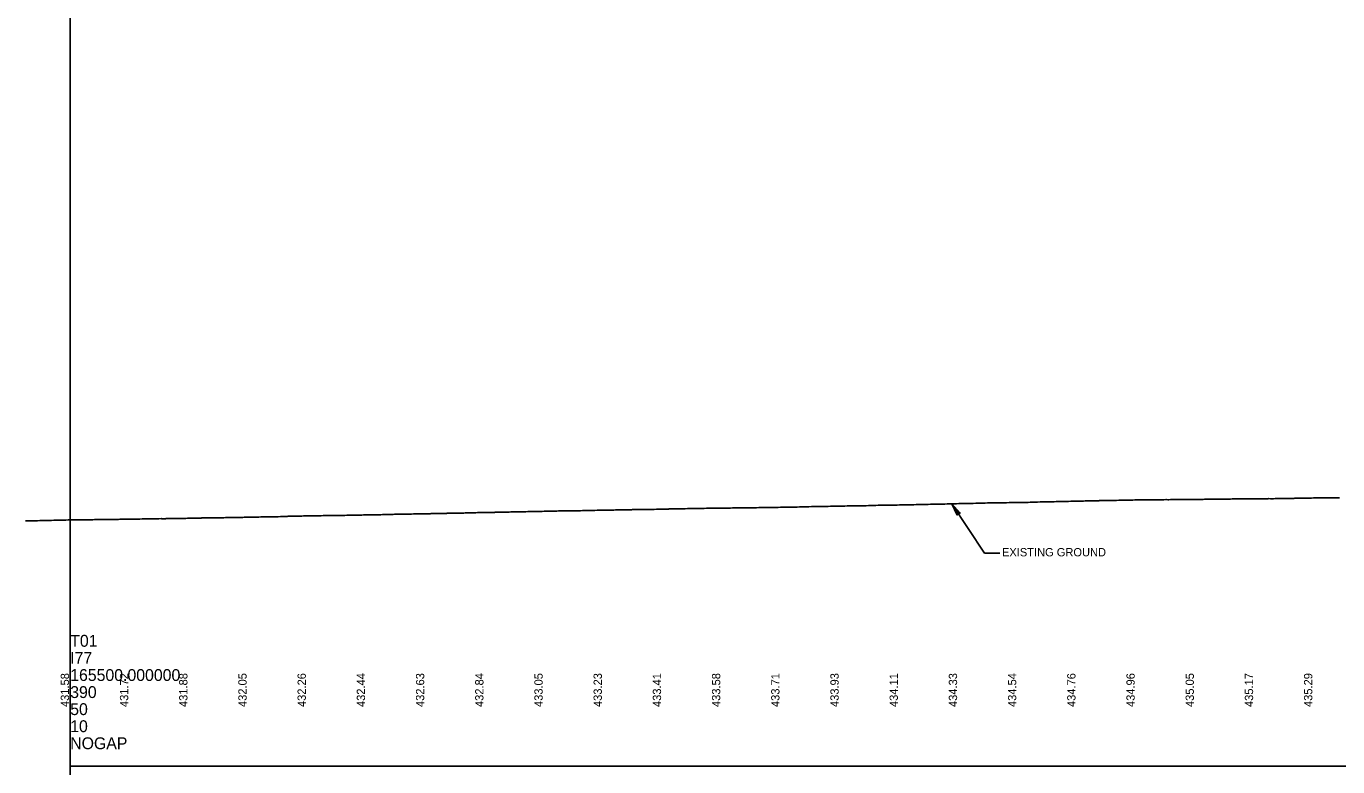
# Model space of a CAD drawing. Extents: x 2017200 to 2047700, y 854850 to 893350.
# Drawn here: x 2020463 to 2021570, y 859100 to 859725 of the extents above; entities that cross this region are included whole.
import ezdxf

# ---------------------------------------------------------------- set-up
doc = ezdxf.new("R2010")
doc.units = 0
for name, color, linetype in [('RD_DDB_Profile_EX', 7, 'Continuous'), ('RD_DDB_Profile_Lbl', 7, 'Continuous'), ('RD_DDB_StripGrade', 7, 'Continuous'), ('RD_GPK_Profile_Cell', 7, 'Continuous')]:
    doc.layers.add(name, color=color, linetype=linetype)

msp = doc.modelspace()

# ---------------------------------------------------------------- linework, layer by layer
at = {"layer": 'RD_DDB_Profile_EX'}
msp.add_lwpolyline([(2020462.3, 859307.1), (2020464.3, 859307.1), (2020466.4, 859307.2), (2020468.4, 859307.2), (2020470.3, 859307.3), (2020472.4, 859307.3), (2020474.4, 859307.4), (2020476.2, 859307.4), (2020476.6, 859307.4), (2020478.5, 859307.5), (2020480.4, 859307.6), (2020480.9, 859307.6), (2020482.3, 859307.6), (2020483.7, 859307.6), (2020484.3, 859307.6), (2020486.3, 859307.7), (2020486.8, 859307.7), (2020488.4, 859307.7), (2020490.1, 859307.8), (2020490.4, 859307.8), (2020492.6, 859307.8), (2020494, 859307.8), (2020494.5, 859307.8), (2020496.4, 859307.8), (2020498.3, 859307.9), (2020498.6, 859307.9), (2020500.5, 859307.9), (2020502.5, 859308), (2020502.8, 859308), (2020504.3, 859308), (2020504.6, 859308), (2020506.5, 859308), (2020508.4, 859308), (2020508.8, 859308), (2020510.7, 859308), (2020512.5, 859308.1), (2020513, 859308.1), (2020514.5, 859308.1), (2020516.1, 859308.1), (2020516.5, 859308.1), (2020518.6, 859308.1), (2020519, 859308.1), (2020520.6, 859308.2), (2020522.6, 859308.2), (2020524.4, 859308.2), (2020524.8, 859308.2), (2020526.3, 859308.2), (2020526.7, 859308.2), (2020528.7, 859308.3), (2020530.8, 859308.3), (2020532.7, 859308.3), (2020534.5, 859308.4), (2020535, 859308.4), (2020536.8, 859308.4), (2020538.8, 859308.4), (2020539.4, 859308.4), (2020540.7, 859308.4), (2020541.9, 859308.5), (2020542.7, 859308.5), (2020544.3, 859308.5), (2020544.6, 859308.5), (2020545.2, 859308.5), (2020546.7, 859308.5), (2020548.3, 859308.6), (2020548.7, 859308.6), (2020551, 859308.6), (2020552.3, 859308.6), (2020552.8, 859308.6), (2020554.8, 859308.7), (2020556.6, 859308.7), (2020556.9, 859308.7), (2020558.6, 859308.7), (2020558.9, 859308.7), (2020560.8, 859308.8), (2020561.2, 859308.8), (2020562.6, 859308.8), (2020563, 859308.8), (2020564.9, 859308.8), (2020566.7, 859308.9), (2020567.1, 859308.9), (2020569, 859308.9), (2020570.8, 859308.9), (2020571.4, 859308.9), (2020572.9, 859309), (2020574.3, 859309), (2020574.8, 859309), (2020576.8, 859309.1), (2020577.3, 859309), (2020579, 859309), (2020580.6, 859309), (2020580.9, 859309.1), (2020582.7, 859309.1), (2020583.1, 859309.1), (2020584.6, 859309.1), (2020585, 859309.1), (2020587, 859309.2), (2020587.5, 859309.1), (2020588.6, 859309.2), (2020589.2, 859309.2), (2020591.1, 859309.2), (2020592.8, 859309.3), (2020593.3, 859309.3), (2020594.8, 859309.3), (2020595.1, 859309.3), (2020597.1, 859309.3), (2020597.7, 859309.3), (2020599, 859309.4), (2020600.2, 859309.4), (2020601, 859309.4), (2020602.6, 859309.4), (2020603, 859309.4), (2020603.5, 859309.4), (2020605.1, 859309.5), (2020606.6, 859309.5), (2020607, 859309.5), (2020609.3, 859309.5), (2020610.6, 859309.5), (2020611.2, 859309.6), (2020613.1, 859309.6), (2020614.9, 859309.6), (2020615.3, 859309.6), (2020616.8, 859309.7), (2020617.2, 859309.7), (2020619.2, 859309.7), (2020619.6, 859309.7), (2020620.9, 859309.7), (2020621.3, 859309.7), (2020623.2, 859309.7), (2020625, 859309.8), (2020625.5, 859309.8), (2020627.3, 859309.8), (2020629.1, 859309.8), (2020629.8, 859309.8), (2020631.2, 859309.9), (2020632.6, 859309.9), (2020633.2, 859309.9), (2020634.8, 859310), (2020635.2, 859310), (2020635.5, 859310), (2020636.4, 859310), (2020637.3, 859310), (2020638.9, 859310), (2020639.3, 859310), (2020641, 859310.1), (2020641.5, 859310.1), (2020642.9, 859310.1), (2020643.3, 859310.1), (2020645.3, 859310.1), (2020645.8, 859310.1), (2020646.9, 859310.2), (2020647.5, 859310.2), (2020649.1, 859310.2), (2020649.4, 859310.2), (2020651.1, 859310.3), (2020651.7, 859310.3), (2020653.2, 859310.3), (2020653.5, 859310.3), (2020655.2, 859310.4), (2020656.2, 859310.4), (2020657.3, 859310.4), (2020658.4, 859310.4), (2020659.3, 859310.4), (2020660.9, 859310.5), (2020661.3, 859310.5), (2020662, 859310.5), (2020663.4, 859310.5), (2020664.9, 859310.5), (2020665.4, 859310.6), (2020667, 859310.6), (2020667.6, 859310.6), (2020668.9, 859310.6), (2020669.5, 859310.6), (2020671.1, 859310.7), (2020671.4, 859310.7), (2020673.2, 859310.7), (2020673.6, 859310.7), (2020675.1, 859310.7), (2020675.5, 859310.7), (2020677.5, 859310.8), (2020677.9, 859310.8), (2020679.2, 859310.8), (2020679.7, 859310.9), (2020681.6, 859310.9), (2020682.6, 859310.9), (2020683.4, 859310.9), (2020683.9, 859311), (2020685.4, 859311), (2020685.7, 859311), (2020687.4, 859311), (2020688.2, 859311.1), (2020689.5, 859311.1), (2020690.9, 859311.1), (2020691.5, 859311.1), (2020693.1, 859311.2), (2020693.5, 859311.2), (2020693.8, 859311.2), (2020694.7, 859311.2), (2020695.6, 859311.2), (2020697.1, 859311.3), (2020697.5, 859311.3), (2020699.3, 859311.3), (2020699.8, 859311.3), (2020701.2, 859311.3), (2020701.7, 859311.3), (2020703.6, 859311.4), (2020704.2, 859311.4), (2020705.2, 859311.4), (2020705.8, 859311.4), (2020707.4, 859311.5), (2020707.7, 859311.5), (2020709.5, 859311.5), (2020710.1, 859311.5), (2020711.5, 859311.5), (2020711.9, 859311.5), (2020713.5, 859311.6), (2020714.4, 859311.6), (2020715.6, 859311.6), (2020716.8, 859311.6), (2020717.6, 859311.6), (2020719.3, 859311.6), (2020719.6, 859311.6), (2020720.2, 859311.7), (2020721.7, 859311.7), (2020723.3, 859311.7), (2020723.7, 859311.7), (2020725.9, 859311.7), (2020727.2, 859311.8), (2020727.8, 859311.8), (2020729.8, 859311.8), (2020731.6, 859311.8), (2020731.9, 859311.8), (2020733.5, 859311.9), (2020733.8, 859311.9), (2020735.8, 859311.9), (2020736.2, 859311.9), (2020737.6, 859312), (2020737.9, 859312), (2020739.9, 859312), (2020741.7, 859312.1), (2020742.1, 859312.1), (2020744, 859312.1), (2020745.7, 859312.1), (2020746.4, 859312.1), (2020747.8, 859312.2), (2020749.3, 859312.2), (2020749.8, 859312.2), (2020752.1, 859312.2), (2020753.2, 859312.2), (2020753.9, 859312.3), (2020755.6, 859312.3), (2020755.9, 859312.4), (2020757.6, 859312.4), (2020758.1, 859312.4), (2020759.6, 859312.4), (2020760, 859312.4), (2020761.9, 859312.4), (2020762.4, 859312.4), (2020763.6, 859312.5), (2020764.1, 859312.5), (2020766, 859312.5), (2020767.8, 859312.6), (2020768.3, 859312.6), (2020769.8, 859312.6), (2020770.2, 859312.6), (2020772.1, 859312.6), (2020772.7, 859312.6), (2020773.9, 859312.7), (2020775.2, 859312.7), (2020775.9, 859312.7), (2020777.5, 859312.7), (2020777.9, 859312.7), (2020778.5, 859312.7), (2020780.1, 859312.8), (2020781.6, 859312.8), (2020782, 859312.8), (2020783.7, 859312.9), (2020784.3, 859312.9), (2020785.5, 859312.9), (2020786.1, 859312.9), (2020787.7, 859312.9), (2020788.1, 859312.9), (2020789.9, 859313), (2020790.3, 859313), (2020791.8, 859313), (2020792.2, 859313), (2020794.1, 859313), (2020794.5, 859313), (2020795.9, 859313.1), (2020796.3, 859313.1), (2020798.2, 859313.1), (2020799.1, 859313.1), (2020800, 859313.1), (2020800.5, 859313.2), (2020802.3, 859313.2), (2020804.1, 859313.2), (2020804.8, 859313.3), (2020806.2, 859313.3), (2020807.5, 859313.3), (2020808.1, 859313.3), (2020809.8, 859313.4), (2020810.4, 859313.4), (2020811.4, 859313.4), (2020812.3, 859313.4), (2020813.8, 859313.4), (2020814.2, 859313.5), (2020815.9, 859313.5), (2020816.4, 859313.5), (2020817.8, 859313.5), (2020818.3, 859313.6), (2020820.3, 859313.6), (2020820.8, 859313.6), (2020821.9, 859313.6), (2020822.5, 859313.6), (2020824, 859313.7), (2020824.4, 859313.7), (2020826.1, 859313.7), (2020826.6, 859313.7), (2020828.1, 859313.8), (2020828.5, 859313.8), (2020830.2, 859313.8), (2020831.1, 859313.8), (2020832.3, 859313.8), (2020833.5, 859313.9), (2020834.3, 859313.9), (2020835.9, 859313.9), (2020836.2, 859313.9), (2020836.9, 859314), (2020838.4, 859314), (2020839.9, 859314), (2020840.4, 859314), (2020842.1, 859314), (2020842.6, 859314), (2020843.9, 859314.1), (2020844.4, 859314.1), (2020846.1, 859314.1), (2020846.4, 859314.1), (2020848.1, 859314.2), (2020848.6, 859314.2), (2020850.1, 859314.2), (2020850.5, 859314.2), (2020852.5, 859314.2), (2020852.9, 859314.3), (2020854.2, 859314.3), (2020854.6, 859314.3), (2020856.5, 859314.3), (2020857.4, 859314.3), (2020858.3, 859314.3), (2020858.8, 859314.4), (2020860.7, 859314.4), (2020862.4, 859314.5), (2020863.1, 859314.5), (2020864.5, 859314.5), (2020865.9, 859314.5), (2020866.4, 859314.6), (2020868.7, 859314.6), (2020869.8, 859314.6), (2020870.6, 859314.6), (2020872.2, 859314.7), (2020872.5, 859314.7), (2020874.3, 859314.7), (2020874.7, 859314.7), (2020876.2, 859314.7), (2020876.6, 859314.7), (2020878.6, 859314.8), (2020879, 859314.8), (2020880.3, 859314.8), (2020880.8, 859314.8), (2020882.7, 859314.9), (2020884.4, 859314.9), (2020884.9, 859314.9), (2020886.5, 859315), (2020886.8, 859315), (2020888.5, 859315), (2020889.3, 859315), (2020890.6, 859315), (2020891.9, 859315.1), (2020892.6, 859315.1), (2020894.2, 859315.1), (2020894.6, 859315.1), (2020895.1, 859315.2), (2020896.7, 859315.2), (2020898.2, 859315.2), (2020898.6, 859315.2), (2020900.4, 859315.3), (2020900.9, 859315.3), (2020902.2, 859315.3), (2020902.8, 859315.3), (2020904.7, 859315.3), (2020906.5, 859315.4), (2020906.9, 859315.4), (2020908.5, 859315.4), (2020908.8, 859315.4), (2020910.8, 859315.4), (2020911.1, 859315.4), (2020912.5, 859315.5), (2020912.9, 859315.5), (2020914.9, 859315.5), (2020915.7, 859315.5), (2020916.6, 859315.5), (2020917.1, 859315.6), (2020918.9, 859315.5), (2020920.7, 859315.6), (2020921.4, 859315.6), (2020922.8, 859315.6), (2020924.3, 859315.6), (2020924.8, 859315.6), (2020927, 859315.7), (2020928.1, 859315.7), (2020928.9, 859315.7), (2020930.5, 859315.7), (2020930.9, 859315.7), (2020932.6, 859315.8), (2020933, 859315.8), (2020934.5, 859315.8), (2020934.9, 859315.8), (2020936.9, 859315.9), (2020937.3, 859315.9), (2020938.6, 859315.9), (2020939, 859315.9), (2020941, 859315.9), (2020942.8, 859316), (2020943.2, 859316), (2020945.1, 859316.1), (2020946.8, 859316.1), (2020947.6, 859316.1), (2020948.9, 859316.1), (2020950.2, 859316.2), (2020950.9, 859316.2), (2020952.6, 859316.2), (2020952.9, 859316.2), (2020953.4, 859316.2), (2020955, 859316.2), (2020956.6, 859316.3), (2020957, 859316.3), (2020958.7, 859316.3), (2020959.2, 859316.3), (2020960.6, 859316.4), (2020961.1, 859316.4), (2020963, 859316.4), (2020964.8, 859316.5), (2020965.2, 859316.5), (2020966.8, 859316.5), (2020967.1, 859316.5), (2020969.1, 859316.5), (2020969.4, 859316.5), (2020970.9, 859316.6), (2020971.3, 859316.6), (2020973.2, 859316.6), (2020974, 859316.6), (2020975, 859316.7), (2020975.4, 859316.7), (2020977.3, 859316.7), (2020979, 859316.7), (2020979.6, 859316.7), (2020981.1, 859316.8), (2020982.6, 859316.7), (2020983.1, 859316.8), (2020985.3, 859316.8), (2020986.5, 859316.8), (2020987.2, 859316.8), (2020988.8, 859316.9), (2020989.1, 859316.9), (2020991, 859316.9), (2020991.4, 859316.9), (2020992.9, 859316.9), (2020993.3, 859316.9), (2020995.2, 859317), (2020995.6, 859317), (2020996.9, 859317), (2020997.4, 859317), (2020999.3, 859317), (2021001.1, 859317.1), (2021001.5, 859317.1), (2021003.4, 859317.1), (2021005.3, 859317.1), (2021005.9, 859317.2), (2021007.2, 859317.2), (2021008.6, 859317.2), (2021009.2, 859317.2), (2021010.9, 859317.3), (2021011.2, 859317.3), (2021011.8, 859317.3), (2021013.3, 859317.3), (2021014.9, 859317.3), (2021015.3, 859317.3), (2021017, 859317.4), (2021017.5, 859317.4), (2021018.9, 859317.4), (2021019.4, 859317.4), (2021021.4, 859317.5), (2021023.2, 859317.5), (2021023.5, 859317.5), (2021025.4, 859317.5), (2021027.4, 859317.6), (2021027.7, 859317.6), (2021029.2, 859317.6), (2021029.5, 859317.6), (2021031.5, 859317.7), (2021033.3, 859317.7), (2021033.7, 859317.7), (2021035.5, 859317.7), (2021037.4, 859317.8), (2021037.9, 859317.8), (2021039.4, 859317.8), (2021041, 859317.8), (2021041.4, 859317.8), (2021043.6, 859317.9), (2021045, 859317.9), (2021045.5, 859317.9), (2021047.5, 859317.9), (2021049.6, 859317.9), (2021051.6, 859318), (2021053.5, 859318), (2021053.9, 859318), (2021055.3, 859318), (2021055.6, 859318), (2021057.6, 859318), (2021059.4, 859318.1), (2021059.7, 859318.1), (2021061.7, 859318.1), (2021063.6, 859318.1), (2021064, 859318.1), (2021065.6, 859318.1), (2021067.2, 859318.2), (2021067.5, 859318.2), (2021069.8, 859318.2), (2021071.6, 859318.2), (2021073.6, 859318.3), (2021075.7, 859318.3), (2021077.6, 859318.3), (2021079.6, 859318.3), (2021081.7, 859318.4), (2021083.7, 859318.4), (2021085.7, 859318.4), (2021087.7, 859318.4), (2021088.3, 859318.4), (2021089.7, 859318.5), (2021091.7, 859318.5), (2021093.7, 859318.5), (2021095.8, 859318.5), (2021097.8, 859318.5), (2021099.8, 859318.6), (2021101.9, 859318.6), (2021103.9, 859318.6), (2021105.9, 859318.6), (2021107.9, 859318.7), (2021109.8, 859318.8), (2021111.9, 859318.8), (2021114, 859318.8), (2021115.8, 859318.9), (2021117.9, 859319), (2021119.9, 859319), (2021121.9, 859319), (2021123.9, 859319.1), (2021126, 859319.2), (2021127.9, 859319.2), (2021130, 859319.2), (2021132, 859319.3), (2021134, 859319.3), (2021136, 859319.4), (2021138, 859319.4), (2021140, 859319.4), (2021142, 859319.5), (2021142.8, 859319.5), (2021144, 859319.5), (2021146, 859319.6), (2021148, 859319.6), (2021150, 859319.6), (2021152.1, 859319.7), (2021154.1, 859319.7), (2021156.1, 859319.8), (2021158.1, 859319.8), (2021160.1, 859319.9), (2021162.1, 859319.9), (2021164.1, 859319.9), (2021166.1, 859320), (2021168.1, 859320), (2021170.1, 859320), (2021172.2, 859320), (2021174.2, 859320.1), (2021176.2, 859320.2), (2021178.2, 859320.2), (2021180.3, 859320.2), (2021182.3, 859320.3), (2021186.3, 859320.3), (2021188.2, 859320.4), (2021190.2, 859320.4), (2021192.3, 859320.4), (2021194.3, 859320.5), (2021196.3, 859320.5), (2021198.3, 859320.5), (2021200.3, 859320.6), (2021202.5, 859320.6), (2021204.4, 859320.7), (2021206.4, 859320.7), (2021208.4, 859320.8), (2021210.4, 859320.8), (2021212.6, 859320.8), (2021214.4, 859320.9), (2021216.4, 859320.9), (2021218.5, 859321), (2021220.4, 859321), (2021222.5, 859321.1), (2021224.5, 859321.1), (2021226.5, 859321.2), (2021228.6, 859321.3), (2021230.5, 859321.3), (2021232.5, 859321.3), (2021234.6, 859321.4), (2021236.6, 859321.4), (2021238.7, 859321.4), (2021240.5, 859321.5), (2021242.6, 859321.5), (2021244.7, 859321.5), (2021246.6, 859321.6), (2021248.6, 859321.6), (2021250.6, 859321.7), (2021252.6, 859321.7), (2021254.6, 859321.8), (2021256.7, 859321.8), (2021258.6, 859321.9), (2021260.8, 859321.9), (2021262.7, 859321.9), (2021264.7, 859322), (2021266.8, 859322.1), (2021268.7, 859322.1), (2021270.9, 859322.1), (2021272.7, 859322.2), (2021274.7, 859322.3), (2021276.9, 859322.3), (2021278.8, 859322.3), (2021280.7, 859322.4), (2021282.9, 859322.4), (2021284.8, 859322.4), (2021287, 859322.5), (2021288.9, 859322.5), (2021290.8, 859322.5), (2021293, 859322.6), (2021294.9, 859322.6), (2021296.9, 859322.6), (2021297.2, 859322.6), (2021298.8, 859322.7), (2021300.4, 859322.7), (2021300.8, 859322.7), (2021302.9, 859322.7), (2021303.2, 859322.8), (2021304.9, 859322.8), (2021306.9, 859322.8), (2021309, 859322.8), (2021310.6, 859322.9), (2021310.9, 859322.9), (2021313, 859323), (2021315.1, 859323), (2021317, 859323), (2021319.2, 859323.1), (2021321.1, 859323.1), (2021323.1, 859323.2), (2021323.6, 859323.2), (2021325.2, 859323.2), (2021327.1, 859323.3), (2021329, 859323.3), (2021329.4, 859323.3), (2021331, 859323.3), (2021332.7, 859323.4), (2021333, 859323.4), (2021335.2, 859323.4), (2021336.6, 859323.5), (2021337.1, 859323.5), (2021339.1, 859323.5), (2021340.9, 859323.6), (2021341.2, 859323.6), (2021342.9, 859323.6), (2021343.2, 859323.6), (2021345.2, 859323.7), (2021345.5, 859323.7), (2021346.9, 859323.7), (2021347.3, 859323.7), (2021349.2, 859323.8), (2021351, 859323.8), (2021351.4, 859323.8), (2021353.3, 859323.9), (2021355.1, 859323.9), (2021355.8, 859323.9), (2021357.2, 859324), (2021358.5, 859324), (2021359.1, 859324), (2021360.8, 859324.1), (2021361.1, 859324.1), (2021361.6, 859324.1), (2021363.3, 859324.1), (2021364.9, 859324.2), (2021365.2, 859324.2), (2021367, 859324.2), (2021367.4, 859324.2), (2021368.8, 859324.2), (2021369.3, 859324.3), (2021371.3, 859324.3), (2021371.8, 859324.3), (2021372.8, 859324.3), (2021373.5, 859324.3), (2021375.1, 859324.4), (2021375.4, 859324.4), (2021377.1, 859324.4), (2021377.7, 859324.4), (2021379.1, 859324.4), (2021379.5, 859324.4), (2021381.4, 859324.5), (2021382.1, 859324.5), (2021383.2, 859324.5), (2021383.6, 859324.5), (2021385.5, 859324.6), (2021387.3, 859324.6), (2021387.8, 859324.6), (2021389.4, 859324.6), (2021390.9, 859324.6), (2021391.3, 859324.6), (2021393.1, 859324.7), (2021393.6, 859324.7), (2021394.8, 859324.7), (2021395.5, 859324.7), (2021397.1, 859324.7), (2021397.4, 859324.7), (2021399.1, 859324.8), (2021399.6, 859324.8), (2021401, 859324.8), (2021401.5, 859324.8), (2021403.2, 859324.8), (2021404, 859324.8), (2021405.1, 859324.8), (2021405.7, 859324.8), (2021407.2, 859324.8), (2021407.6, 859324.8), (2021408.7, 859324.8), (2021409.2, 859324.8), (2021409.9, 859324.8), (2021411.3, 859324.9), (2021411.7, 859324.9), (2021413.4, 859324.9), (2021414.3, 859324.9), (2021415.5, 859324.9), (2021416.6, 859324.9), (2021417.5, 859325), (2021419, 859325), (2021419.7, 859325), (2021420.5, 859325), (2021421.6, 859325), (2021423, 859325), (2021423.6, 859325), (2021425.2, 859325.1), (2021425.8, 859325.1), (2021427, 859325), (2021427.7, 859325), (2021429.2, 859325.1), (2021429.6, 859325.1), (2021430.2, 859325.1), (2021431, 859325.1), (2021431.8, 859325.1), (2021433.3, 859325.1), (2021433.7, 859325.1), (2021435.4, 859325.1), (2021436.1, 859325.1), (2021437.4, 859325.1), (2021437.9, 859325.2), (2021439.4, 859325.2), (2021440.6, 859325.2), (2021441.5, 859325.2), (2021442.1, 859325.2), (2021443.6, 859325.2), (2021443.9, 859325.2), (2021445.6, 859325.2), (2021446.4, 859325.2), (2021447.7, 859325.2), (2021449, 859325.2), (2021449.7, 859325.3), (2021451.2, 859325.3), (2021451.9, 859325.3), (2021452.9, 859325.3), (2021453.8, 859325.3), (2021455.3, 859325.3), (2021455.8, 859325.3), (2021456.5, 859325.3), (2021456.8, 859325.3), (2021458, 859325.4), (2021459.3, 859325.4), (2021459.9, 859325.4), (2021461.4, 859325.4), (2021462.3, 859325.4), (2021463.4, 859325.4), (2021464, 859325.4), (2021465.5, 859325.5), (2021465.9, 859325.5), (2021467, 859325.5), (2021467.5, 859325.5), (2021468.3, 859325.5), (2021469.6, 859325.5), (2021470.1, 859325.5), (2021471.7, 859325.5), (2021472.6, 859325.5), (2021473.8, 859325.6), (2021474.9, 859325.6), (2021475.8, 859325.6), (2021477.4, 859325.6), (2021478.1, 859325.6), (2021478.8, 859325.6), (2021479.9, 859325.6), (2021481.3, 859325.7), (2021481.9, 859325.7), (2021483.5, 859325.7), (2021484.1, 859325.7), (2021485.4, 859325.7), (2021486, 859325.7), (2021487.5, 859325.8), (2021487.9, 859325.8), (2021488.5, 859325.8), (2021489.4, 859325.8), (2021490.2, 859325.8), (2021491.6, 859325.8), (2021492, 859325.8), (2021493.7, 859325.8), (2021494.4, 859325.8), (2021495.7, 859325.8), (2021496.2, 859325.8), (2021497.8, 859325.9), (2021498.1, 859325.9), (2021498.9, 859325.9), (2021499.8, 859325.9), (2021500.4, 859325.9), (2021501.9, 859325.9), (2021502.2, 859325.9), (2021503.9, 859325.9), (2021504.7, 859325.9), (2021506, 859325.9), (2021507.4, 859325.9), (2021508, 859325.9), (2021509.6, 859325.9), (2021510.2, 859325.9), (2021511.3, 859325.9), (2021512.1, 859326), (2021513.7, 859325.9), (2021514.1, 859325.9), (2021515.8, 859325.9), (2021516.3, 859325.9), (2021517.7, 859326), (2021518.2, 859326), (2021519.8, 859326), (2021520.6, 859326), (2021521.7, 859326), (2021522.3, 859326), (2021523.9, 859326.1), (2021524.3, 859326.1), (2021525.2, 859326.1), (2021525.9, 859326.1), (2021526.5, 859326.1), (2021528, 859326.1), (2021528.4, 859326.1), (2021530, 859326.1), (2021530.9, 859326.1), (2021532.1, 859326.1), (2021533.4, 859326.1), (2021534.1, 859326.2), (2021535.6, 859326.2), (2021536.4, 859326.2), (2021537.2, 859326.2), (2021538.2, 859326.2), (2021539.7, 859326.3), (2021540.2, 859326.3), (2021541.8, 859326.3), (2021542.4, 859326.3), (2021543.7, 859326.3), (2021544.3, 859326.3), (2021545.9, 859326.4), (2021546.3, 859326.4), (2021546.8, 859326.4), (2021547.7, 859326.4), (2021548.4, 859326.4), (2021550, 859326.5), (2021550.3, 859326.5), (2021552, 859326.5), (2021552.7, 859326.5), (2021554.1, 859326.5), (2021554.5, 859326.5), (2021556.4, 859326.5), (2021557.1, 859326.5), (2021558.2, 859326.5), (2021558.7, 859326.5), (2021560.2, 859326.5), (2021560.5, 859326.6), (2021562.2, 859326.6), (2021562.9, 859326.6), (2021564.3, 859326.6), (2021565.7, 859326.6), (2021566.3, 859326.6), (2021567.9, 859326.7), (2021568.6, 859326.6), (2021569.7, 859326.7), (2021570.4, 859326.7), (2021572, 859326.7)], dxfattribs=at)
at = {"layer": 'RD_DDB_Profile_Lbl'}
for p, q in [((2021272.1, 859279.8), (2021244.7, 859321.5)), ((2021285, 859279.8), (2021272.1, 859279.8))]:
    msp.add_line(p, q, dxfattribs=at)
msp.add_lwpolyline([(2021244.7, 859321.5), (2021249.1, 859312), (2021249.5, 859314.2), (2021251.6, 859313.7)], close=True, dxfattribs=at)
at = {"layer": 'RD_GPK_Profile_Cell'}
for q in [(2020500, 860350), (2047700, 859100), (2020500, 857850)]:
    msp.add_line((2020500, 859100), q, dxfattribs=at)

# ---------------------------------------------------------------- texts
at = {"layer": 'RD_DDB_Profile_Lbl'}
msp.add_text('EXISTING GROUND', height=7, dxfattribs=at).set_placement((2021286.9, 859277.2))
at = {"layer": 'RD_DDB_StripGrade'}
for s, p in [('431.58', (2020499, 859150)), ('431.72', (2020549, 859150)), ('431.88', (2020599, 859150)), ('432.05', (2020649, 859150)), ('432.26', (2020699, 859150)), ('432.44', (2020749, 859150)), ('432.63', (2020799, 859150)), ('432.84', (2020849, 859150)), ('433.05', (2020899, 859150)), ('433.23', (2020949, 859150)), ('433.41', (2020999, 859150)), ('433.58', (2021049, 859150)), ('433.71', (2021099, 859150)), ('433.93', (2021149, 859150)), ('434.11', (2021199, 859150)), ('434.33', (2021249, 859150)), ('434.54', (2021299, 859150)), ('434.76', (2021349, 859150)), ('434.96', (2021399, 859150)), ('435.05', (2021449, 859150)), ('435.17', (2021499, 859150)), ('435.29', (2021549, 859150))]:
    msp.add_text(s, height=7, rotation=90, dxfattribs=at).set_placement(p)
at = {"layer": 'RD_GPK_Profile_Cell'}
for s, p in [('T01', (2020500, 859200.9)), ('I77', (2020500, 859186.5)), ('165500.000000', (2020500, 859172)), ('390', (2020500, 859157.6)), ('50', (2020500, 859143.2)), ('10', (2020500, 859128.8)), ('NOGAP', (2020500, 859114.4))]:
    msp.add_text(s, height=10, dxfattribs=at).set_placement(p)

doc.saveas('drawing.dxf')
